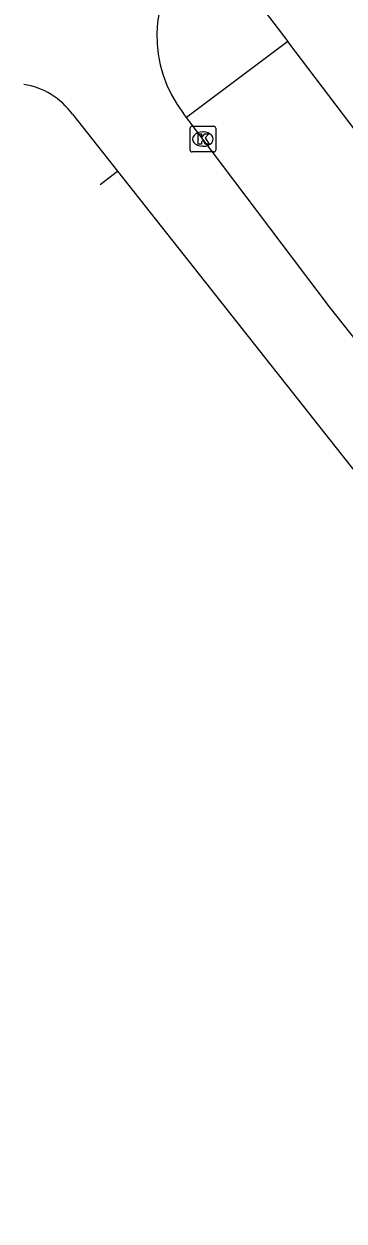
# Model space of a CAD drawing. Extents: x 160037 to 160839, y 385326 to 386441.
# Drawn here: x 160501.81 to 160514.33, y 385426.8 to 385473.61 of the extents above; entities that cross this region are included whole.
import ezdxf

# ---------------------------------------------------------------- set-up
doc = ezdxf.new("R2010")
doc.units = 0
for name, color, linetype in [('IMGEO_Fietspad_gesloten', 7, 'Continuous'), ('IMGEO_Kolk', 7, 'Continuous'), ('IMGEO_Rijbaan_lokaal_gesloten', 7, 'Continuous'), ('IMGEO_Verkeerseiland_groen', 7, 'Continuous')]:
    doc.layers.add(name, color=color, linetype=linetype)

msp = doc.modelspace()

# ---------------------------------------------------------------- linework, layer by layer
at = {"layer": 'IMGEO_Fietspad_gesloten'}
for points in [[(160509.6, 385476.248), (160512.138, 385472.917)], [(160543.778, 385431.255), (160512.138, 385472.917)]]:
    msp.add_lwpolyline(points, dxfattribs=at)
at = {"layer": 'IMGEO_Kolk'}
for p, q in [((160508.312, 385468.679), (160508.312, 385469.531)), ((160508.387, 385469.605), (160509.239, 385469.605)), ((160509.313, 385469.531), (160509.313, 385468.679)), ((160508.8, 385469.385), (160508.825, 385469.385)), ((160509.239, 385468.605), (160508.387, 385468.605)), ((160508.823, 385468.825), (160508.798, 385468.825))]:
    msp.add_line(p, q, dxfattribs=at)
for points in [[(160508.312, 385468.679), (160508.312, 385469.531)], [(160508.387, 385469.605), (160509.239, 385469.605)], [(160509.313, 385469.531), (160509.313, 385468.679)], [(160508.633, 385469.305), (160508.756, 385469.305), (160508.756, 385469.154), (160508.886, 385469.305), (160509.05, 385469.305), (160508.904, 385469.154), (160509.057, 385468.905), (160508.905, 385468.905), (160508.82, 385469.069), (160508.756, 385469.002), (160508.756, 385468.905), (160508.633, 385468.905), (160508.633, 385469.305)], [(160509.239, 385468.605), (160508.387, 385468.605)]]:
    msp.add_lwpolyline(points, dxfattribs=at)
for centre, start, end in [((160508.389, 385469.529), 91.552, 178.448), ((160508.389, 385469.529), 91.552, 178.448), ((160509.237, 385469.529), 1.552, 88.448), ((160509.237, 385469.529), 1.552, 88.448), ((160508.389, 385468.681), 181.552, 268.448), ((160508.389, 385468.681), 181.552, 268.448), ((160509.237, 385468.681), 271.552, 358.448), ((160509.237, 385468.681), 271.552, 358.448)]:
    msp.add_arc(centre, 0.0765, start, end, dxfattribs=at)
for centre, major_axis, ratio, start_param, end_param in [((160508.799, 385469.105), (-0.387, 0.002), 0.722429, 4.712389, 7.853982), ((160508.824, 385469.105), (-0.39, 0.002), 0.717154, 1.570796, 4.712389)]:
    msp.add_ellipse(centre, major_axis=major_axis, ratio=ratio, start_param=start_param, end_param=end_param, dxfattribs=at)
at = {"layer": 'IMGEO_Rijbaan_lokaal_gesloten'}
for points in [[(160503.708, 385470.084), (160505.471, 385467.854)], [(160508.176, 385469.948), (160508.059, 385470.11)], [(160540.222, 385429.169), (160513.766, 385462.553), (160508.176, 385469.948)], [(160505.471, 385467.854), (160532.554, 385433.598), (160537.079, 385426.8)]]:
    msp.add_lwpolyline(points, dxfattribs=at)
for centre, radius, start, end in [((160511.975, 385473.157), 4.962, 140.0561, 217.8851), ((160501.366, 385468.379), 2.899, 81.1077, 81.1141), ((160501.362, 385468.377), 2.902, 36.0392, 81.0332)]:
    msp.add_arc(centre, radius, start, end, dxfattribs=at)
at = {"layer": 'IMGEO_Verkeerseiland_groen'}
for points in [[(160512.138, 385472.917), (160508.176, 385469.948)], [(160504.798, 385467.328), (160504.798, 385467.328), (160505.471, 385467.854)]]:
    msp.add_lwpolyline(points, dxfattribs=at)

doc.saveas('drawing.dxf')
